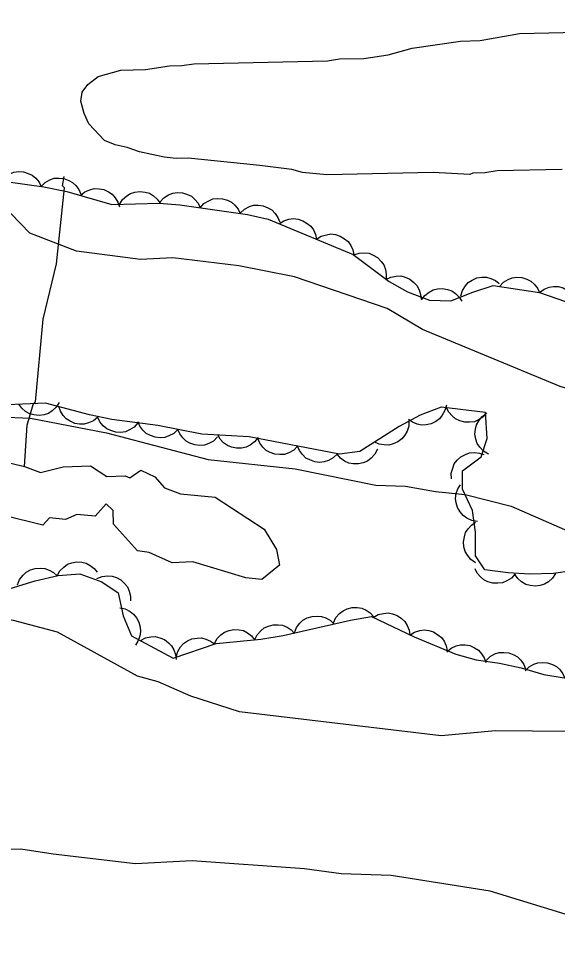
# Model space of a CAD drawing. Extents: x 336540 to 340074, y 5572036 to 5573747.
# Drawn here: x 336612 to 336652.1, y 5572980.2 to 5573048.9 of the extents above; entities that cross this region are included whole.
import ezdxf

# ---------------------------------------------------------------- set-up
doc = ezdxf.new("R2010")
doc.units = 0
for name, color, linetype in [('Niveau 2', 7, 'Continuous'), ('Niveau 22', 7, 'Continuous'), ('Niveau 4', 7, 'Continuous'), ('Niveau 44', 7, 'Continuous'), ('Niveau 7', 7, 'Continuous')]:
    doc.layers.add(name, color=color, linetype=linetype)

msp = doc.modelspace()

# ---------------------------------------------------------------- linework, layer by layer
at = {"layer": 'Niveau 2'}
for points in [[(336656.5, 5573020.35), (336652.25, 5573021.6), (336642.03, 5573025.82), (336639.41, 5573027.38), (336632.53, 5573029.74), (336628.41, 5573030.55), (336623.49, 5573031.14), (336621.11, 5573031.03), (336616.35, 5573031.63), (336612.89, 5573032.97), (336611.48, 5573034.42), (336609.04, 5573035.68), (336604.73, 5573037.13), (336603.15, 5573038.25), (336596.91, 5573041.16), (336594.49, 5573042.04), (336593.27, 5573042.82), (336587.54, 5573044.7)], [(336588.62, 5573022.73), (336591.43, 5573022.55), (336596.06, 5573021.43), (336597.59, 5573021.52), (336600.17, 5573020.61), (336607.68, 5573019.47), (336612.94, 5573019.25), (336618.57, 5573018.16), (336626.11, 5573016.18), (336632.58, 5573015.51), (336638.56, 5573014.29), (336640.77, 5573014.22), (336642.99, 5573013.83), (336645.19, 5573013.6), (336648.62, 5573012.74), (336654.16, 5573010.32), (336662.05, 5573008.36), (336663.91, 5573008.29), (336666.64, 5573007.92), (336673.34, 5573005.88), (336683.27, 5573003.87), (336685.13, 5573003.97), (336691.01, 5573004.76), (336694.55, 5573004.95)], [(336699.3, 5572995.01), (336687.59, 5572995.77), (336680.65, 5572995.92), (336677.97, 5572995.26), (336674.16, 5572993.73), (336670.96, 5572993.23), (336669.1, 5572993.47), (336668.06, 5572993.92), (336666.34, 5572994.52), (336663.78, 5572994.72), (336658.46, 5572995.97), (336647.46, 5572996.07), (336643.42, 5572995.7), (336628.45, 5572997.48), (336624.84, 5572998.64), (336622.4, 5572999.7), (336620.87, 5573000.13), (336614.94, 5573003.4), (336611.67, 5573004.25), (336605.36, 5573005.1), (336601.15, 5573004.72), (336598.93, 5573005.11), (336597.58, 5573005.23), (336589.29, 5573008.35)], [(336695.67, 5572980.23), (336691.89, 5572981.06), (336686.01, 5572980.58), (336680.92, 5572980.85), (336678.71, 5572981.05), (336672.46, 5572980.92), (336668.76, 5572980.39), (336663.82, 5572980.81), (336658.37, 5572981.53), (336655.47, 5572982.07), (336653.26, 5572982.29), (336647.06, 5572984.18), (336639.71, 5572985.34), (336636, 5572985.47), (336633.28, 5572985.85), (336624.94, 5572986.43), (336620.73, 5572986.21), (336614.62, 5572986.92), (336612.21, 5572987.3), (336606.14, 5572987.17), (336603.8, 5572986.72), (336595.68, 5572986.29), (336593.18, 5572985.82), (336590.47, 5572985.87)]]:
    msp.add_lwpolyline(points, dxfattribs=at)
at = {"layer": 'Niveau 22'}
msp.add_lwpolyline([(336612.48, 5573015.67), (336612.69, 5573018.74), (336613.14, 5573020.28), (336613.3, 5573020.47), (336613.87, 5573026.6), (336614.87, 5573030.7), (336615.47, 5573036.34), (336615.3, 5573036.49), (336615.43, 5573037.18)], dxfattribs=at)
at = {"layer": 'Niveau 4'}
for points in [[(336625.06, 5573045.53), (336634.97, 5573045.76), (336635.87, 5573045.89), (336637.67, 5573045.93), (336639.47, 5573046.2), (336641.26, 5573046.69), (336644.86, 5573047.22), (336646.32, 5573047.26), (336649.24, 5573047.77), (336654.65, 5573047.9), (336657.35, 5573048.41), (336658.24, 5573048.66), (336658.57, 5573048.89), (336659.71, 5573048.69), (336660.49, 5573048.82), (336661.39, 5573048.84), (336664.1, 5573048.68), (336665.91, 5573048.72), (336666.82, 5573048.4), (336669.54, 5573047.79), (336670.44, 5573047.69), (336673.17, 5573046.74), (336674.07, 5573046.65), (336675.54, 5573046.34)], [(336652.4, 5573037.7), (336647.56, 5573037.59), (336646.66, 5573037.45), (336645.76, 5573037.43), (336645.54, 5573037.32), (336642.83, 5573037.48), (336634.94, 5573037.3), (336633.13, 5573037.48), (336632.34, 5573037.69), (336629.96, 5573037.98), (336624.65, 5573038.53), (336623.75, 5573038.51), (336622.85, 5573038.6), (336621.03, 5573039.01), (336620.12, 5573039.33), (336619.22, 5573039.53), (336618.42, 5573039.85), (336617.27, 5573041.07), (336616.91, 5573041.85), (336616.66, 5573042.75), (336616.76, 5573043.42), (336617.2, 5573044), (336617.97, 5573044.58), (336619.65, 5573045.07), (336621.46, 5573045.11), (336623.25, 5573045.38), (336624.16, 5573045.4), (336625.06, 5573045.53)]]:
    msp.add_lwpolyline(points, dxfattribs=at)
at = {"layer": 'Niveau 44'}
for points in [[(336610.76, 5573036.85), (336611.04, 5573037.16), (336611.39, 5573037.37), (336611.69, 5573037.5), (336612.04, 5573037.54), (336612.41, 5573037.52), (336612.77, 5573037.4), (336613.07, 5573037.27), (336613.34, 5573037.04), (336613.57, 5573036.75), (336613.73, 5573036.43)], [(336607.2, 5573037.35), (336613.93, 5573036.4), (336615.63, 5573036.07), (336618.97, 5573035.09), (336622.48, 5573035.21), (336624.03, 5573035.08), (336629.05, 5573034.35), (336630.57, 5573034), (336636.89, 5573031.39), (336639.56, 5573029.39), (336640.92, 5573028.63), (336642.56, 5573028), (336644.14, 5573027.96), (336645.77, 5573028.61), (336647.28, 5573029.1), (336650.72, 5573028.57), (336653.93, 5573027.46)], [(336613.73, 5573036.44), (336614.02, 5573036.73), (336614.38, 5573036.93), (336614.69, 5573037.04), (336615.04, 5573037.06), (336615.41, 5573037.03), (336615.77, 5573036.89), (336616.06, 5573036.74), (336616.31, 5573036.5), (336616.53, 5573036.2), (336616.67, 5573035.87)], [(336616.65, 5573035.77), (336616.97, 5573036.04), (336617.35, 5573036.19), (336617.67, 5573036.28), (336618.02, 5573036.27), (336618.38, 5573036.2), (336618.73, 5573036.03), (336619, 5573035.86), (336619.23, 5573035.59), (336619.42, 5573035.27), (336619.53, 5573034.93)], [(336619.55, 5573035.11), (336619.77, 5573035.46), (336620.08, 5573035.73), (336620.36, 5573035.91), (336620.69, 5573036.01), (336621.06, 5573036.06), (336621.44, 5573036.01), (336621.76, 5573035.93), (336622.06, 5573035.75), (336622.34, 5573035.5), (336622.55, 5573035.21)], [(336622.56, 5573035.29), (336622.84, 5573035.6), (336623.19, 5573035.81), (336623.5, 5573035.94), (336623.85, 5573035.98), (336624.21, 5573035.96), (336624.58, 5573035.84), (336624.88, 5573035.71), (336625.14, 5573035.47), (336625.37, 5573035.19), (336625.53, 5573034.86)], [(336625.53, 5573034.86), (336625.81, 5573035.17), (336626.16, 5573035.38), (336626.46, 5573035.51), (336626.81, 5573035.55), (336627.18, 5573035.53), (336627.55, 5573035.41), (336627.85, 5573035.28), (336628.11, 5573035.04), (336628.34, 5573034.75), (336628.5, 5573034.43)], [(336628.51, 5573034.48), (336628.81, 5573034.76), (336629.18, 5573034.94), (336629.49, 5573035.04), (336629.84, 5573035.05), (336630.21, 5573035), (336630.56, 5573034.86), (336630.85, 5573034.7), (336631.09, 5573034.44), (336631.3, 5573034.14), (336631.43, 5573033.8)], [(336631.39, 5573033.66), (336631.73, 5573033.89), (336632.12, 5573034.01), (336632.45, 5573034.06), (336632.8, 5573034.01), (336633.15, 5573033.9), (336633.48, 5573033.7), (336633.73, 5573033.5), (336633.93, 5573033.21), (336634.09, 5573032.87), (336634.16, 5573032.52)], [(336634.16, 5573032.52), (336634.51, 5573032.75), (336634.9, 5573032.86), (336635.22, 5573032.92), (336635.57, 5573032.87), (336635.92, 5573032.76), (336636.25, 5573032.55), (336636.51, 5573032.35), (336636.7, 5573032.06), (336636.86, 5573031.73), (336636.93, 5573031.37)], [(336636.93, 5573031.36), (336637.32, 5573031.5), (336637.73, 5573031.51), (336638.06, 5573031.48), (336638.38, 5573031.35), (336638.7, 5573031.16), (336638.96, 5573030.88), (336639.16, 5573030.62), (336639.28, 5573030.29), (336639.34, 5573029.92), (336639.33, 5573029.56)], [(336639.31, 5573029.53), (336639.68, 5573029.72), (336640.08, 5573029.79), (336640.41, 5573029.8), (336640.75, 5573029.71), (336641.09, 5573029.56), (336641.39, 5573029.32), (336641.62, 5573029.09), (336641.78, 5573028.78), (336641.89, 5573028.43), (336641.92, 5573028.07)], [(336644.87, 5573028.32), (336644.99, 5573028.72), (336645.21, 5573029.06), (336645.43, 5573029.31), (336645.72, 5573029.5), (336646.06, 5573029.65), (336646.44, 5573029.7), (336646.77, 5573029.72), (336647.11, 5573029.62), (336647.44, 5573029.47), (336647.73, 5573029.25)], [(336647.75, 5573029.03), (336648.03, 5573029.33), (336648.38, 5573029.54), (336648.69, 5573029.67), (336649.04, 5573029.7), (336649.4, 5573029.68), (336649.77, 5573029.56), (336650.07, 5573029.42), (336650.33, 5573029.19), (336650.56, 5573028.9), (336650.71, 5573028.57)], [(336641.95, 5573028.02), (336642.2, 5573028.36), (336642.52, 5573028.6), (336642.81, 5573028.77), (336643.15, 5573028.85), (336643.52, 5573028.87), (336643.89, 5573028.8), (336644.2, 5573028.7), (336644.49, 5573028.5), (336644.76, 5573028.24), (336644.95, 5573027.94)], [(336650.71, 5573028.57), (336651.05, 5573028.82), (336651.43, 5573028.96), (336651.75, 5573029.03), (336652.1, 5573029.01), (336652.46, 5573028.92), (336652.8, 5573028.73), (336653.06, 5573028.55), (336653.28, 5573028.27), (336653.45, 5573027.94), (336653.55, 5573027.59)], [(336618.98, 5573019.16), (336617.32, 5573019.5), (336614.06, 5573020.38), (336610.62, 5573020.23), (336607.31, 5573021.4), (336604.01, 5573021.53), (336602.47, 5573021.77), (336599.24, 5573022.69), (336595.83, 5573022.94), (336592.42, 5573023.79), (336588.6, 5573024.14)], [(336615.07, 5573020.42), (336614.85, 5573020.07), (336614.55, 5573019.8), (336614.28, 5573019.61), (336613.94, 5573019.51), (336613.57, 5573019.46), (336613.19, 5573019.51), (336612.88, 5573019.58), (336612.57, 5573019.76), (336612.29, 5573020), (336612.08, 5573020.29)], [(336617.94, 5573019.33), (336617.62, 5573019.06), (336617.25, 5573018.9), (336616.93, 5573018.8), (336616.58, 5573018.81), (336616.22, 5573018.87), (336615.87, 5573019.03), (336615.59, 5573019.2), (336615.35, 5573019.46), (336615.16, 5573019.78), (336615.04, 5573020.12)], [(336653.11, 5573007.94), (336651.75, 5573007.73), (336650, 5573007.68), (336648.4, 5573007.78), (336646.66, 5573008), (336645.97, 5573009.06), (336645.97, 5573010.81), (336645.73, 5573012.41), (336644.99, 5573014), (336644.99, 5573015.35), (336646.38, 5573016.4), (336646.84, 5573017.76), (336646.71, 5573019.67), (336643.42, 5573020.08), (336641.85, 5573019.48), (336640.31, 5573018.64), (336637.39, 5573016.78), (336635.87, 5573016.58), (336629.16, 5573017.87), (336625.66, 5573018.08), (336622.38, 5573018.71), (336618.98, 5573019.16)], [(336643.8, 5573020.22), (336643.7, 5573019.82), (336643.5, 5573019.47), (336643.3, 5573019.2), (336643.01, 5573019), (336642.68, 5573018.84), (336642.3, 5573018.76), (336641.98, 5573018.73), (336641.63, 5573018.81), (336641.29, 5573018.95), (336641, 5573019.15)], [(336646.8, 5573019.66), (336646.52, 5573019.34), (336646.18, 5573019.13), (336645.88, 5573018.99), (336645.53, 5573018.95), (336645.16, 5573018.96), (336644.79, 5573019.07), (336644.49, 5573019.2), (336644.22, 5573019.43), (336643.98, 5573019.71), (336643.82, 5573020.03)], [(336620.91, 5573018.91), (336620.63, 5573018.59), (336620.28, 5573018.38), (336619.98, 5573018.25), (336619.63, 5573018.2), (336619.26, 5573018.22), (336618.9, 5573018.33), (336618.6, 5573018.46), (336618.33, 5573018.69), (336618.09, 5573018.98), (336617.93, 5573019.3)], [(336623.87, 5573018.42), (336623.57, 5573018.13), (336623.21, 5573017.94), (336622.9, 5573017.82), (336622.55, 5573017.8), (336622.18, 5573017.84), (336621.83, 5573017.97), (336621.53, 5573018.11), (336621.28, 5573018.36), (336621.06, 5573018.66), (336620.92, 5573018.99)], [(336641.02, 5573019.09), (336641.01, 5573018.67), (336640.88, 5573018.29), (336640.73, 5573017.99), (336640.49, 5573017.73), (336640.2, 5573017.51), (336639.85, 5573017.36), (336639.53, 5573017.26), (336639.18, 5573017.27), (336638.82, 5573017.34), (336638.49, 5573017.48)], [(336646.92, 5573016.59), (336646.56, 5573016.8), (336646.28, 5573017.1), (336646.09, 5573017.37), (336645.98, 5573017.7), (336645.92, 5573018.06), (336645.96, 5573018.45), (336646.03, 5573018.76), (336646.2, 5573019.07), (336646.43, 5573019.36), (336646.72, 5573019.58)], [(336626.81, 5573017.86), (336626.52, 5573017.56), (336626.16, 5573017.37), (336625.85, 5573017.26), (336625.5, 5573017.23), (336625.13, 5573017.27), (336624.77, 5573017.4), (336624.48, 5573017.55), (336624.23, 5573017.8), (336624.01, 5573018.09), (336623.87, 5573018.42)], [(336629.83, 5573017.83), (336629.57, 5573017.5), (336629.24, 5573017.26), (336628.95, 5573017.11), (336628.6, 5573017.04), (336628.23, 5573017.03), (336627.86, 5573017.11), (336627.55, 5573017.22), (336627.27, 5573017.43), (336627.02, 5573017.7), (336626.83, 5573018.01)], [(336632.76, 5573017.18), (336632.47, 5573016.88), (336632.11, 5573016.69), (336631.8, 5573016.57), (336631.45, 5573016.55), (336631.08, 5573016.59), (336630.72, 5573016.72), (336630.43, 5573016.87), (336630.18, 5573017.11), (336629.96, 5573017.41), (336629.82, 5573017.74)], [(336635.71, 5573016.61), (336635.41, 5573016.32), (336635.05, 5573016.12), (336634.74, 5573016.01), (336634.39, 5573015.98), (336634.03, 5573016.02), (336633.67, 5573016.16), (336633.37, 5573016.3), (336633.12, 5573016.55), (336632.9, 5573016.85), (336632.76, 5573017.18)], [(336638.68, 5573016.95), (336638.49, 5573016.58), (336638.21, 5573016.28), (336637.96, 5573016.07), (336637.63, 5573015.94), (336637.27, 5573015.86), (336636.89, 5573015.87), (336636.56, 5573015.92), (336636.25, 5573016.07), (336635.94, 5573016.29), (336635.71, 5573016.56)], [(336644.19, 5573014.75), (336644.17, 5573015.17), (336644.27, 5573015.56), (336644.39, 5573015.87), (336644.61, 5573016.15), (336644.88, 5573016.39), (336645.22, 5573016.57), (336645.53, 5573016.69), (336645.88, 5573016.71), (336646.25, 5573016.67), (336646.59, 5573016.56)], [(336646.11, 5573011.6), (336645.69, 5573011.67), (336645.33, 5573011.85), (336645.05, 5573012.03), (336644.83, 5573012.3), (336644.64, 5573012.62), (336644.54, 5573012.99), (336644.49, 5573013.31), (336644.54, 5573013.66), (336644.66, 5573014.01), (336644.84, 5573014.32)], [(336645.97, 5573008.54), (336645.62, 5573008.77), (336645.37, 5573009.09), (336645.2, 5573009.37), (336645.11, 5573009.71), (336645.07, 5573010.08), (336645.14, 5573010.45), (336645.23, 5573010.77), (336645.42, 5573011.06), (336645.67, 5573011.33), (336645.97, 5573011.54)], [(336611.98, 5573006.91), (336612.13, 5573007.3), (336612.38, 5573007.62), (336612.62, 5573007.84), (336612.94, 5573008.01), (336613.29, 5573008.12), (336613.67, 5573008.14), (336614, 5573008.12), (336614.33, 5573007.99), (336614.65, 5573007.81), (336614.91, 5573007.56)], [(336614.91, 5573007.57), (336615.11, 5573007.94), (336615.4, 5573008.22), (336615.67, 5573008.42), (336616, 5573008.54), (336616.36, 5573008.6), (336616.74, 5573008.57), (336617.06, 5573008.51), (336617.37, 5573008.34), (336617.67, 5573008.11), (336617.89, 5573007.83)], [(336648.9, 5573007.72), (336648.63, 5573007.4), (336648.28, 5573007.19), (336647.98, 5573007.05), (336647.63, 5573007.01), (336647.26, 5573007.02), (336646.89, 5573007.13), (336646.59, 5573007.26), (336646.33, 5573007.49), (336646.09, 5573007.77), (336645.93, 5573008.09)], [(336610.12, 5573006.22), (336613.29, 5573007.2), (336615, 5573007.58), (336616.59, 5573007.72), (336618.23, 5573007.12), (336619.45, 5573006.31), (336619.81, 5573004.6), (336620.43, 5573003.12), (336623.53, 5573001.47), (336626.72, 5573002.56), (336630.02, 5573002.87), (336631.7, 5573003.15), (336636.69, 5573004.29), (336638.25, 5573004.54), (336641.42, 5573003.03), (336644.51, 5573001.75), (336646.02, 5573001.33), (336647.75, 5573001.08), (336649.35, 5573000.74), (336651.04, 5573000.26), (336652.55, 5572999.99)], [(336617.87, 5573007.36), (336618.25, 5573007.52), (336618.66, 5573007.56), (336618.99, 5573007.55), (336619.32, 5573007.43), (336619.64, 5573007.26), (336619.92, 5573006.99), (336620.14, 5573006.75), (336620.27, 5573006.42), (336620.36, 5573006.06), (336620.36, 5573005.7)], [(336651.9, 5573007.73), (336651.68, 5573007.38), (336651.37, 5573007.12), (336651.09, 5573006.94), (336650.76, 5573006.84), (336650.39, 5573006.79), (336650.01, 5573006.85), (336649.69, 5573006.93), (336649.39, 5573007.11), (336649.11, 5573007.36), (336648.9, 5573007.65)], [(336619.56, 5573005.2), (336619.97, 5573005.12), (336620.33, 5573004.92), (336620.59, 5573004.73), (336620.81, 5573004.45), (336620.98, 5573004.12), (336621.07, 5573003.75), (336621.11, 5573003.43), (336621.04, 5573003.08), (336620.91, 5573002.73), (336620.72, 5573002.43)], [(336635.43, 5573004.09), (336635.61, 5573004.47), (336635.88, 5573004.77), (336636.13, 5573004.98), (336636.45, 5573005.13), (336636.81, 5573005.22), (336637.19, 5573005.21), (336637.52, 5573005.18), (336637.84, 5573005.03), (336638.15, 5573004.83), (336638.39, 5573004.56)], [(336632.52, 5573003.34), (336632.68, 5573003.73), (336632.93, 5573004.05), (336633.16, 5573004.28), (336633.47, 5573004.44), (336633.83, 5573004.55), (336634.21, 5573004.58), (336634.53, 5573004.56), (336634.86, 5573004.44), (336635.19, 5573004.25), (336635.45, 5573004.01)], [(336638.38, 5573004.48), (336638.74, 5573004.69), (336639.14, 5573004.78), (336639.47, 5573004.82), (336639.81, 5573004.75), (336640.16, 5573004.62), (336640.47, 5573004.4), (336640.72, 5573004.19), (336640.9, 5573003.89), (336641.04, 5573003.54), (336641.09, 5573003.19)], [(336629.57, 5573002.8), (336629.75, 5573003.18), (336630.02, 5573003.48), (336630.27, 5573003.7), (336630.59, 5573003.84), (336630.95, 5573003.93), (336631.33, 5573003.93), (336631.65, 5573003.9), (336631.98, 5573003.75), (336632.29, 5573003.55), (336632.53, 5573003.29)], [(336626.58, 5573002.55), (336626.78, 5573002.91), (336627.07, 5573003.2), (336627.34, 5573003.4), (336627.67, 5573003.52), (336628.03, 5573003.58), (336628.42, 5573003.55), (336628.74, 5573003.5), (336629.05, 5573003.33), (336629.34, 5573003.11), (336629.57, 5573002.83)], [(336641.08, 5573003.17), (336641.43, 5573003.4), (336641.82, 5573003.52), (336642.15, 5573003.57), (336642.5, 5573003.52), (336642.85, 5573003.41), (336643.17, 5573003.2), (336643.43, 5573003), (336643.63, 5573002.71), (336643.78, 5573002.37), (336643.85, 5573002.02)], [(336621.09, 5573002.77), (336621.46, 5573002.97), (336621.86, 5573003.04), (336622.19, 5573003.06), (336622.53, 5573002.98), (336622.87, 5573002.84), (336623.17, 5573002.6), (336623.41, 5573002.38), (336623.58, 5573002.07), (336623.7, 5573001.72), (336623.74, 5573001.36)], [(336623.75, 5573001.55), (336623.86, 5573001.95), (336624.08, 5573002.29), (336624.29, 5573002.55), (336624.58, 5573002.74), (336624.92, 5573002.89), (336625.3, 5573002.95), (336625.62, 5573002.97), (336625.96, 5573002.88), (336626.3, 5573002.73), (336626.59, 5573002.52)], [(336643.83, 5573001.94), (336644.15, 5573002.21), (336644.52, 5573002.37), (336644.84, 5573002.46), (336645.19, 5573002.46), (336645.55, 5573002.39), (336645.9, 5573002.23), (336646.18, 5573002.06), (336646.41, 5573001.79), (336646.6, 5573001.48), (336646.72, 5573001.14)], [(336646.75, 5573001.29), (336647.05, 5573001.58), (336647.41, 5573001.77), (336647.72, 5573001.88), (336648.07, 5573001.89), (336648.44, 5573001.85), (336648.8, 5573001.71), (336649.09, 5573001.56), (336649.33, 5573001.31), (336649.55, 5573001), (336649.68, 5573000.67)], [(336649.65, 5573000.51), (336649.94, 5573000.81), (336650.29, 5573001.01), (336650.6, 5573001.12), (336650.95, 5573001.15), (336651.32, 5573001.12), (336651.68, 5573000.99), (336651.97, 5573000.85), (336652.23, 5573000.61), (336652.45, 5573000.31), (336652.6, 5572999.98)]]:
    msp.add_lwpolyline(points, dxfattribs=at)
at = {"layer": 'Niveau 7'}
msp.add_lwpolyline([(336607.7, 5573016.83), (336612.48, 5573015.67), (336613.68, 5573015.22), (336615.37, 5573015.64), (336617.39, 5573015.73), (336618.61, 5573014.93), (336619.97, 5573014.99), (336620.32, 5573014.83), (336621.13, 5573015.39), (336622.16, 5573014.91), (336622.87, 5573014.1), (336624.08, 5573013.65), (336626.63, 5573013.41), (336630.29, 5573011.02), (336631.19, 5573009.53), (336631.42, 5573008.36), (336630.11, 5573007.3), (336628.92, 5573007.41), (336624.98, 5573008.6), (336623.46, 5573008.54), (336621.74, 5573009.3), (336620.87, 5573009.43), (336619.1, 5573011.4), (336619.06, 5573012.4), (336618.54, 5573012.9), (336617.73, 5573012), (336616.37, 5573012.12), (336615.54, 5573011.75), (336614.35, 5573011.86), (336613.85, 5573011.33), (336610.96, 5573012.05)], dxfattribs=at)

doc.saveas('drawing.dxf')
